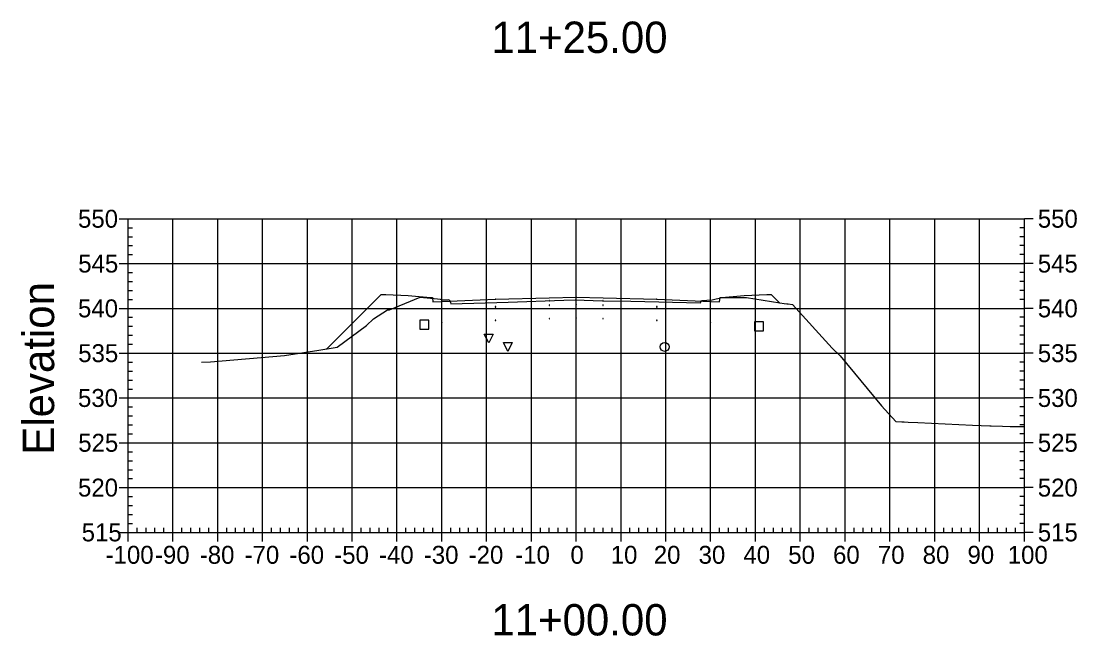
# Model space of a CAD drawing. Extents: x 708103 to 717568, y 374476 to 378707.
# Drawn here: x 708103.1 to 708338.7, y 377471.5 to 377608.7 of the extents above; entities that cross this region are included whole.
import ezdxf

# ---------------------------------------------------------------- set-up
doc = ezdxf.new("R2010")
doc.units = 0
for name, color, linetype in [('1', 7, 'Continuous'), ('10', 7, 'Continuous'), ('13', 7, 'Continuous'), ('14', 7, 'Continuous'), ('22', 7, 'Continuous'), ('4', 7, 'Continuous'), ('57', 7, 'Continuous'), ('60', 7, 'Continuous'), ('Existing', 7, 'Continuous')]:
    doc.layers.add(name, color=color, linetype=linetype)

msp = doc.modelspace()

# ---------------------------------------------------------------- linework, layer by layer
for points in [[(708226.93, 377546.41), (708227.03, 377546.41), (708227.03, 377546.51), (708226.93, 377546.51)], [(708196.93, 377544.45), (708197.03, 377544.45), (708197.03, 377544.55), (708196.93, 377544.55)], [(708208.93, 377544.93), (708209.03, 377544.93), (708209.03, 377545.03), (708208.93, 377545.03)], [(708220.93, 377546.29), (708221.03, 377546.29), (708221.03, 377546.39), (708220.93, 377546.39)], [(708220.93, 377545.29), (708221.03, 377545.29), (708221.03, 377545.39), (708220.93, 377545.39)], [(708226.93, 377545.41), (708227.03, 377545.41), (708227.03, 377545.51), (708226.93, 377545.51)], [(708232.93, 377546.29), (708233.03, 377546.29), (708233.03, 377546.39), (708232.93, 377546.39)], [(708232.93, 377545.29), (708233.03, 377545.29), (708233.03, 377545.39), (708232.93, 377545.39)], [(708244.93, 377544.93), (708245.03, 377544.93), (708245.03, 377545.03), (708244.93, 377545.03)], [(708256.93, 377544.45), (708257.03, 377544.45), (708257.03, 377544.55), (708256.93, 377544.55)], [(708208.93, 377541.93), (708209.03, 377541.93), (708209.03, 377542.03), (708208.93, 377542.03)], [(708220.93, 377542.29), (708221.03, 377542.29), (708221.03, 377542.39), (708220.93, 377542.39)], [(708226.93, 377542.41), (708227.03, 377542.41), (708227.03, 377542.51), (708226.93, 377542.51)], [(708232.93, 377542.29), (708233.03, 377542.29), (708233.03, 377542.39), (708232.93, 377542.39)], [(708244.93, 377541.93), (708245.03, 377541.93), (708245.03, 377542.03), (708244.93, 377542.03)], [(708196.93, 377541.45), (708197.03, 377541.45), (708197.03, 377541.55), (708196.93, 377541.55)], [(708256.93, 377541.45), (708257.03, 377541.45), (708257.03, 377541.55), (708256.93, 377541.55)]]:
    msp.add_lwpolyline(points, close=True)
at = {"layer": '1'}
for points in [[(708207.46, 377536.9), (708206.46, 377538.9), (708208.46, 377538.9)], [(708211.72, 377535.03), (708210.72, 377537.03), (708212.72, 377537.03)]]:
    msp.add_lwpolyline(points, close=True, dxfattribs=at)
at = {"layer": '10'}
msp.add_lwpolyline([(708192.07, 377540.01), (708194.07, 377540.01), (708194.07, 377542.01), (708192.07, 377542.01)], close=True, dxfattribs=at)
at = {"layer": '13'}
msp.add_circle((708246.71, 377536.04), 1, dxfattribs=at)
at = {"layer": '14'}
for points in [[(708208.98, 377546.65), (708208.98, 377546.7), (708208.98, 377546.65), (708208.93, 377546.65), (708208.98, 377546.65), (708208.98, 377546.6), (708208.98, 377546.65), (708209.03, 377546.65)], [(708226.98, 377547.13), (708226.98, 377547.18), (708226.98, 377547.13), (708226.93, 377547.13), (708226.98, 377547.13), (708226.98, 377547.08), (708226.98, 377547.13), (708227.03, 377547.13)], [(708244.98, 377546.65), (708244.98, 377546.7), (708244.98, 377546.65), (708244.93, 377546.65), (708244.98, 377546.65), (708244.98, 377546.6), (708244.98, 377546.65), (708245.03, 377546.65)], [(708196.98, 377546.17), (708196.98, 377546.22), (708196.98, 377546.17), (708196.93, 377546.17), (708196.98, 377546.17), (708196.98, 377546.12), (708196.98, 377546.17), (708197.03, 377546.17)], [(708256.98, 377546.17), (708256.98, 377546.22), (708256.98, 377546.17), (708256.93, 377546.17), (708256.98, 377546.17), (708256.98, 377546.12), (708256.98, 377546.17), (708257.03, 377546.17)], [(708272.36, 377545.85), (708272.36, 377545.9), (708272.36, 377545.85), (708272.31, 377545.85), (708272.36, 377545.85), (708272.36, 377545.8), (708272.36, 377545.85), (708272.41, 377545.85)], [(708171.35, 377535.59), (708171.35, 377535.64), (708171.35, 377535.59), (708171.3, 377535.59), (708171.35, 377535.59), (708171.35, 377535.54), (708171.35, 377535.59), (708171.4, 377535.59)], [(708171.35, 377535.59), (708171.35, 377535.64), (708171.35, 377535.59), (708171.3, 377535.59), (708171.35, 377535.59), (708171.35, 377535.54), (708171.35, 377535.59), (708171.4, 377535.59)]]:
    msp.add_lwpolyline(points, dxfattribs=at)
at = {"layer": '22'}
msp.add_lwpolyline([(708171.35, 377535.59), (708183.48, 377547.73), (708184.48, 377547.69), (708189.48, 377547.49), (708194.48, 377547.09), (708194.9, 377547.09), (708194.98, 377546.09), (708196.98, 377546.17), (708208.98, 377546.65), (708220.98, 377547.01), (708226.98, 377547.13), (708232.98, 377547.01), (708244.98, 377546.65), (708256.98, 377546.17), (708258.98, 377546.09), (708259.07, 377547.09), (708259.48, 377547.09), (708264.48, 377547.49), (708269.48, 377547.69), (708270.48, 377547.73), (708272.36, 377545.85)], dxfattribs=at)
at = {"layer": '4'}
msp.add_lwpolyline([(708266.77, 377539.59), (708268.77, 377539.59), (708268.77, 377541.59), (708266.77, 377541.59)], close=True, dxfattribs=at)
at = {"layer": '57'}
for p, q in [((708124.98, 377564.63), (708126.98, 377564.63)), ((708126.98, 377564.63), (708326.98, 377564.63)), ((708126.98, 377494.63), (708126.98, 377564.63)), ((708126.98, 377494.63), (708126.98, 377564.63)), ((708136.98, 377494.63), (708136.98, 377564.63)), ((708146.98, 377494.63), (708146.98, 377564.63)), ((708156.98, 377494.63), (708156.98, 377564.63)), ((708166.98, 377494.63), (708166.98, 377564.63)), ((708176.98, 377494.63), (708176.98, 377564.63)), ((708186.98, 377494.63), (708186.98, 377564.63)), ((708196.98, 377494.63), (708196.98, 377564.63)), ((708206.98, 377494.63), (708206.98, 377564.63)), ((708216.98, 377494.63), (708216.98, 377564.63)), ((708226.98, 377494.63), (708226.98, 377564.63)), ((708236.98, 377494.63), (708236.98, 377564.63)), ((708246.98, 377494.63), (708246.98, 377564.63)), ((708256.98, 377494.63), (708256.98, 377564.63)), ((708266.98, 377494.63), (708266.98, 377564.63)), ((708276.98, 377494.63), (708276.98, 377564.63)), ((708286.98, 377494.63), (708286.98, 377564.63)), ((708296.98, 377494.63), (708296.98, 377564.63)), ((708306.98, 377494.63), (708306.98, 377564.63)), ((708316.98, 377494.63), (708316.98, 377564.63)), ((708326.98, 377494.63), (708326.98, 377564.63)), ((708326.98, 377494.63), (708326.98, 377564.63)), ((708328.98, 377564.63), (708326.98, 377564.63)), ((708126.98, 377562.63), (708127.98, 377562.63)), ((708126.98, 377560.63), (708127.98, 377560.63)), ((708326.98, 377562.63), (708325.98, 377562.63)), ((708326.98, 377560.63), (708325.98, 377560.63)), ((708126.98, 377558.63), (708127.98, 377558.63)), ((708326.98, 377558.63), (708325.98, 377558.63)), ((708126.98, 377556.63), (708127.98, 377556.63)), ((708326.98, 377556.63), (708325.98, 377556.63)), ((708124.98, 377554.63), (708126.98, 377554.63)), ((708126.98, 377554.63), (708326.98, 377554.63)), ((708328.98, 377554.63), (708326.98, 377554.63)), ((708126.98, 377552.63), (708127.98, 377552.63)), ((708326.98, 377552.63), (708325.98, 377552.63)), ((708126.98, 377550.63), (708127.98, 377550.63)), ((708326.98, 377550.63), (708325.98, 377550.63)), ((708126.98, 377548.63), (708127.98, 377548.63)), ((708126.98, 377546.63), (708127.98, 377546.63)), ((708326.98, 377548.63), (708325.98, 377548.63)), ((708326.98, 377546.63), (708325.98, 377546.63)), ((708124.98, 377544.63), (708126.98, 377544.63)), ((708126.98, 377544.63), (708326.98, 377544.63)), ((708328.98, 377544.63), (708326.98, 377544.63)), ((708126.98, 377542.63), (708127.98, 377542.63)), ((708326.98, 377542.63), (708325.98, 377542.63)), ((708126.98, 377540.63), (708127.98, 377540.63)), ((708326.98, 377540.63), (708325.98, 377540.63)), ((708126.98, 377538.63), (708127.98, 377538.63)), ((708326.98, 377538.63), (708325.98, 377538.63)), ((708126.98, 377536.63), (708127.98, 377536.63)), ((708326.98, 377536.63), (708325.98, 377536.63)), ((708124.98, 377534.63), (708126.98, 377534.63)), ((708126.98, 377534.63), (708326.98, 377534.63)), ((708126.98, 377532.63), (708127.98, 377532.63)), ((708326.98, 377532.63), (708325.98, 377532.63)), ((708328.98, 377534.63), (708326.98, 377534.63)), ((708126.98, 377530.63), (708127.98, 377530.63)), ((708326.98, 377530.63), (708325.98, 377530.63)), ((708126.98, 377528.63), (708127.98, 377528.63)), ((708326.98, 377528.63), (708325.98, 377528.63)), ((708126.98, 377526.63), (708127.98, 377526.63)), ((708326.98, 377526.63), (708325.98, 377526.63)), ((708124.98, 377524.63), (708126.98, 377524.63)), ((708126.98, 377524.63), (708326.98, 377524.63)), ((708328.98, 377524.63), (708326.98, 377524.63)), ((708126.98, 377522.63), (708127.98, 377522.63)), ((708126.98, 377520.63), (708127.98, 377520.63)), ((708326.98, 377522.63), (708325.98, 377522.63)), ((708326.98, 377520.63), (708325.98, 377520.63)), ((708126.98, 377518.63), (708127.98, 377518.63)), ((708326.98, 377518.63), (708325.98, 377518.63)), ((708126.98, 377516.63), (708127.98, 377516.63)), ((708326.98, 377516.63), (708325.98, 377516.63)), ((708124.98, 377514.63), (708126.98, 377514.63)), ((708126.98, 377514.63), (708326.98, 377514.63)), ((708328.98, 377514.63), (708326.98, 377514.63)), ((708126.98, 377512.63), (708127.98, 377512.63)), ((708326.98, 377512.63), (708325.98, 377512.63)), ((708126.98, 377510.63), (708127.98, 377510.63)), ((708326.98, 377510.63), (708325.98, 377510.63)), ((708126.98, 377508.63), (708127.98, 377508.63)), ((708126.98, 377506.63), (708127.98, 377506.63)), ((708326.98, 377508.63), (708325.98, 377508.63)), ((708326.98, 377506.63), (708325.98, 377506.63)), ((708124.98, 377504.63), (708126.98, 377504.63)), ((708126.98, 377504.63), (708326.98, 377504.63)), ((708328.98, 377504.63), (708326.98, 377504.63)), ((708126.98, 377502.63), (708127.98, 377502.63)), ((708326.98, 377502.63), (708325.98, 377502.63)), ((708126.98, 377500.63), (708127.98, 377500.63)), ((708326.98, 377500.63), (708325.98, 377500.63)), ((708126.98, 377498.63), (708127.98, 377498.63)), ((708326.98, 377498.63), (708325.98, 377498.63)), ((708124.98, 377494.63), (708126.98, 377494.63)), ((708126.98, 377496.63), (708127.98, 377496.63)), ((708126.98, 377494.63), (708326.98, 377494.63)), ((708126.98, 377494.63), (708326.98, 377494.63)), ((708126.98, 377492.63), (708126.98, 377494.63)), ((708128.98, 377494.63), (708128.98, 377495.63)), ((708130.98, 377494.63), (708130.98, 377495.63)), ((708132.98, 377494.63), (708132.98, 377495.63)), ((708134.98, 377494.63), (708134.98, 377495.63)), ((708136.98, 377492.63), (708136.98, 377494.63)), ((708138.98, 377494.63), (708138.98, 377495.63)), ((708140.98, 377494.63), (708140.98, 377495.63)), ((708142.98, 377494.63), (708142.98, 377495.63)), ((708144.98, 377494.63), (708144.98, 377495.63)), ((708146.98, 377492.63), (708146.98, 377494.63)), ((708148.98, 377494.63), (708148.98, 377495.63)), ((708150.98, 377494.63), (708150.98, 377495.63)), ((708152.98, 377494.63), (708152.98, 377495.63)), ((708154.98, 377494.63), (708154.98, 377495.63)), ((708156.98, 377492.63), (708156.98, 377494.63)), ((708158.98, 377494.63), (708158.98, 377495.63)), ((708160.98, 377494.63), (708160.98, 377495.63)), ((708162.98, 377494.63), (708162.98, 377495.63)), ((708164.98, 377494.63), (708164.98, 377495.63)), ((708166.98, 377492.63), (708166.98, 377494.63)), ((708168.98, 377494.63), (708168.98, 377495.63)), ((708170.98, 377494.63), (708170.98, 377495.63)), ((708172.98, 377494.63), (708172.98, 377495.63)), ((708174.98, 377494.63), (708174.98, 377495.63)), ((708176.98, 377492.63), (708176.98, 377494.63)), ((708178.98, 377494.63), (708178.98, 377495.63)), ((708180.98, 377494.63), (708180.98, 377495.63)), ((708182.98, 377494.63), (708182.98, 377495.63)), ((708184.98, 377494.63), (708184.98, 377495.63)), ((708186.98, 377492.63), (708186.98, 377494.63)), ((708188.98, 377494.63), (708188.98, 377495.63)), ((708190.98, 377494.63), (708190.98, 377495.63)), ((708192.98, 377494.63), (708192.98, 377495.63)), ((708194.98, 377494.63), (708194.98, 377495.63)), ((708196.98, 377492.63), (708196.98, 377494.63)), ((708198.98, 377494.63), (708198.98, 377495.63)), ((708200.98, 377494.63), (708200.98, 377495.63)), ((708202.98, 377494.63), (708202.98, 377495.63)), ((708204.98, 377494.63), (708204.98, 377495.63)), ((708206.98, 377492.63), (708206.98, 377494.63)), ((708208.98, 377494.63), (708208.98, 377495.63)), ((708210.98, 377494.63), (708210.98, 377495.63)), ((708212.98, 377494.63), (708212.98, 377495.63)), ((708214.98, 377494.63), (708214.98, 377495.63)), ((708216.98, 377492.63), (708216.98, 377494.63)), ((708218.98, 377494.63), (708218.98, 377495.63)), ((708220.98, 377494.63), (708220.98, 377495.63)), ((708222.98, 377494.63), (708222.98, 377495.63)), ((708224.98, 377494.63), (708224.98, 377495.63)), ((708226.98, 377492.63), (708226.98, 377494.63)), ((708228.98, 377494.63), (708228.98, 377495.63)), ((708230.98, 377494.63), (708230.98, 377495.63)), ((708232.98, 377494.63), (708232.98, 377495.63)), ((708234.98, 377494.63), (708234.98, 377495.63)), ((708236.98, 377492.63), (708236.98, 377494.63)), ((708238.98, 377494.63), (708238.98, 377495.63)), ((708240.98, 377494.63), (708240.98, 377495.63)), ((708242.98, 377494.63), (708242.98, 377495.63)), ((708244.98, 377494.63), (708244.98, 377495.63)), ((708246.98, 377492.63), (708246.98, 377494.63)), ((708248.98, 377494.63), (708248.98, 377495.63)), ((708250.98, 377494.63), (708250.98, 377495.63)), ((708252.98, 377494.63), (708252.98, 377495.63)), ((708254.98, 377494.63), (708254.98, 377495.63)), ((708256.98, 377492.63), (708256.98, 377494.63)), ((708258.98, 377494.63), (708258.98, 377495.63)), ((708260.98, 377494.63), (708260.98, 377495.63)), ((708262.98, 377494.63), (708262.98, 377495.63)), ((708264.98, 377494.63), (708264.98, 377495.63)), ((708266.98, 377492.63), (708266.98, 377494.63)), ((708268.98, 377494.63), (708268.98, 377495.63)), ((708270.98, 377494.63), (708270.98, 377495.63)), ((708272.98, 377494.63), (708272.98, 377495.63)), ((708274.98, 377494.63), (708274.98, 377495.63)), ((708276.98, 377492.63), (708276.98, 377494.63)), ((708278.98, 377494.63), (708278.98, 377495.63)), ((708280.98, 377494.63), (708280.98, 377495.63)), ((708282.98, 377494.63), (708282.98, 377495.63)), ((708284.98, 377494.63), (708284.98, 377495.63)), ((708286.98, 377492.63), (708286.98, 377494.63)), ((708288.98, 377494.63), (708288.98, 377495.63)), ((708290.98, 377494.63), (708290.98, 377495.63)), ((708292.98, 377494.63), (708292.98, 377495.63)), ((708294.98, 377494.63), (708294.98, 377495.63)), ((708296.98, 377492.63), (708296.98, 377494.63)), ((708298.98, 377494.63), (708298.98, 377495.63)), ((708300.98, 377494.63), (708300.98, 377495.63)), ((708302.98, 377494.63), (708302.98, 377495.63)), ((708304.98, 377494.63), (708304.98, 377495.63)), ((708306.98, 377492.63), (708306.98, 377494.63)), ((708308.98, 377494.63), (708308.98, 377495.63)), ((708310.98, 377494.63), (708310.98, 377495.63)), ((708312.98, 377494.63), (708312.98, 377495.63)), ((708314.98, 377494.63), (708314.98, 377495.63)), ((708316.98, 377492.63), (708316.98, 377494.63)), ((708318.98, 377494.63), (708318.98, 377495.63)), ((708320.98, 377494.63), (708320.98, 377495.63)), ((708322.98, 377494.63), (708322.98, 377495.63)), ((708324.98, 377494.63), (708324.98, 377495.63)), ((708326.98, 377496.63), (708325.98, 377496.63)), ((708326.98, 377492.63), (708326.98, 377494.63)), ((708328.98, 377494.63), (708326.98, 377494.63))]:
    msp.add_line(p, q, dxfattribs=at)
at = {"layer": 'Existing'}
msp.add_lwpolyline([(708143.35, 377532.6), (708145.37, 377532.66), (708161.89, 377534.11), (708169.54, 377535.31), (708173.66, 377535.94), (708180.2, 377540.83), (708181.78, 377542.33), (708184.89, 377544.28), (708185.35, 377544.3), (708192.14, 377547.1), (708196.05, 377546.74), (708196.64, 377546.69), (708196.88, 377546.6), (708197.07, 377546.54), (708198.48, 377546.51), (708198.63, 377546.59), (708198.89, 377545.97), (708199.01, 377545.64), (708211.81, 377546.03), (708224.22, 377546.44), (708226.76, 377546.51), (708230.79, 377546.38), (708232.88, 377546.34), (708239.18, 377546.2), (708254.71, 377545.87), (708254.97, 377546.39), (708257.29, 377546.52), (708259.47, 377547.04), (708263.83, 377547.04), (708264.94, 377547.05), (708272.42, 377545.84), (708273.35, 377545.7), (708273.95, 377545.63), (708274.3, 377545.62), (708275.21, 377545.46), (708284.1, 377535.73), (708285.85, 377534.05), (708295.07, 377522.87), (708298.27, 377519.35), (708299.64, 377519.31), (708300.13, 377519.29), (708301.03, 377519.24), (708303.18, 377519.15), (708315.41, 377518.59), (708319.24, 377518.41), (708319.57, 377518.4), (708322.11, 377518.34), (708323.78, 377518.3), (708325.22, 377518.27), (708326.98, 377518.24)], dxfattribs=at)

# ---------------------------------------------------------------- texts
at = {"layer": '1'}
for s, p in [('11+25.00', (708208.06, 377601.63)), ('11+00.00', (708208.06, 377471.63))]:
    msp.add_text(s, height=7, dxfattribs=at).set_placement(p)
at = {"layer": '14'}
for p in [(708184.45, 377547.64), (708184.45, 377546.97), (708189.45, 377546.77), (708264.45, 377546.77), (708269.45, 377547.64), (708269.45, 377546.97)]:
    msp.add_text('+', height=0.1, dxfattribs=at).set_placement(p)
at = {"layer": '57'}
for s, p in [('550', (708115.81, 377562.63)), ('550', (708329.98, 377562.63)), ('545', (708115.86, 377552.63)), ('545', (708329.98, 377552.63)), ('540', (708115.81, 377542.63)), ('540', (708329.98, 377542.63)), ('535', (708115.86, 377532.63)), ('535', (708329.98, 377532.63)), ('530', (708115.81, 377522.63)), ('530', (708329.98, 377522.63)), ('525', (708115.86, 377512.63)), ('525', (708329.98, 377512.63)), ('520', (708115.81, 377502.63)), ('520', (708329.98, 377502.63)), ('515', (708116.63, 377492.63)), ('515', (708329.98, 377492.63)), ('-100', (708121.97, 377487.63)), ('-90', (708132.98, 377487.63)), ('-80', (708142.98, 377487.63)), ('-70', (708152.98, 377487.63)), ('-60', (708162.98, 377487.63)), ('-50', (708172.98, 377487.63)), ('-40', (708182.98, 377487.63)), ('-30', (708192.98, 377487.63)), ('-20', (708202.98, 377487.63)), ('-10', (708213.37, 377487.63)), ('0', (708225.69, 377487.63)), ('10', (708234.68, 377487.63)), ('20', (708244.29, 377487.63)), ('30', (708254.29, 377487.63)), ('40', (708264.29, 377487.63)), ('50', (708274.29, 377487.63)), ('60', (708284.29, 377487.63)), ('70', (708294.29, 377487.63)), ('80', (708304.29, 377487.63)), ('90', (708314.29, 377487.63)), ('100', (708323.28, 377487.63))]:
    msp.add_text(s, height=4, dxfattribs=at).set_placement(p)
at = {"layer": '60'}
msp.add_text('Elevation', height=7, rotation=90, dxfattribs=at).set_placement((708110.48, 377511.99))

doc.saveas('drawing.dxf')
